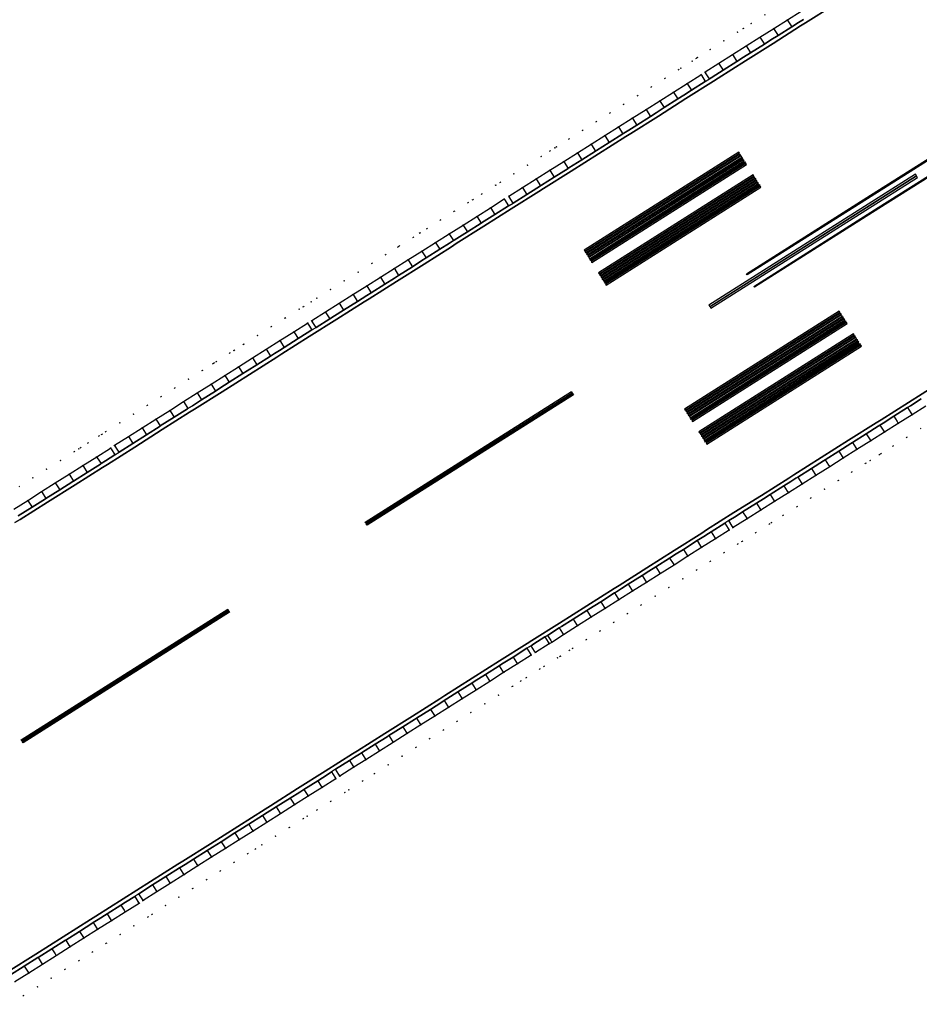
# Model space of a CAD drawing. Header units: metres. Extents: x 174791 to 179073, y 406431 to 409043.
# Tile 270 of 314: x 177874 to 177985, y 408051 to 408172. Entities that reach past the tile are written whole.
import ezdxf

# ---------------------------------------------------------------- set-up
doc = ezdxf.new("R2010")
doc.units = ezdxf.units.M
doc.linetypes.add('DOT', pattern=[6.35, 0, -6.35])
for name, color, linetype in [('terreindeelbegroeid', 254, 'DOT'), ('terreindeelonbegroeid', 254, 'DOT'), ('wegdeel_molgoot', 254, 'Continuous'), ('wegdeel_rijbaan', 254, 'Continuous'), ('wegdeel_start_landingsbaan', 254, 'Continuous'), ('weginrichtingselement_markering_vliegtuigverharding', 254, 'Continuous'), ('weginrichtingselement_voeg_vliegtuigverharding', 254, 'Continuous')]:
    doc.layers.add(name, color=color, linetype=linetype)

msp = doc.modelspace()

# ---------------------------------------------------------------- linework, layer by layer
at = {"layer": 'terreindeelbegroeid'}
for points in [[(177970.273, 408172.7, 0), (177968.586, 408171.633, 0), (177966.9, 408170.565, 0), (177965.213, 408169.498, 0), (177963.527, 408168.43, 0), (177961.84, 408167.363, 0), (177960.154, 408166.295, 0), (177958.467, 408165.228, 0), (177957.963, 408164.887, 0), (177956.276, 408163.821, 0), (177954.589, 408162.754, 0), (177952.902, 408161.688, 0), (177951.216, 408160.622, 0), (177949.529, 408159.556, 0), (177947.842, 408158.489, 0), (177946.155, 408157.423, 0), (177944.468, 408156.357, 0), (177942.781, 408155.29, 0), (177941.094, 408154.224, 0), (177939.408, 408153.158, 0), (177937.721, 408152.092, 0), (177936.034, 408151.025, 0), (177934.347, 408149.959, 0), (177933.795, 408149.622, 0), (177932.105, 408148.554, 0), (177930.416, 408147.486, 0), (177928.726, 408146.418, 0), (177927.037, 408145.351, 0), (177925.347, 408144.283, 0), (177923.658, 408143.215, 0), (177921.968, 408142.147, 0), (177920.278, 408141.079, 0), (177918.589, 408140.011, 0), (177916.899, 408138.944, 0), (177915.21, 408137.876, 0), (177913.52, 408136.808, 0), (177911.831, 408135.74, 0), (177910.141, 408134.672, 0), (177909.62, 408134.376, 0), (177907.928, 408133.303, 0), (177906.235, 408132.23, 0), (177904.543, 408131.156, 0), (177902.851, 408130.083, 0), (177901.158, 408129.01, 0), (177899.466, 408127.937, 0), (177897.774, 408126.863, 0), (177896.081, 408125.79, 0), (177894.389, 408124.717, 0), (177892.697, 408123.644, 0), (177891.004, 408122.571, 0), (177889.312, 408121.497, 0), (177887.619, 408120.424, 0), (177885.927, 408119.351, 0), (177885.414, 408119.016, 0), (177883.721, 408117.945, 0), (177882.027, 408116.874, 0), (177880.334, 408115.802, 0), (177878.64, 408114.731, 0), (177876.947, 408113.66, 0), (177875.253, 408112.589, 0), (177873.56, 408111.517, 0)], [(177874.184, 408114.279, 0), (177875.877, 408115.35, 0), (177877.571, 408116.421, 0), (177879.264, 408117.492, 0), (177880.958, 408118.564, 0), (177881.518, 408118.918, 0), (177881.731, 408119.053, 0), (177882.651, 408119.635, 0), (177884, 408120.488, 0), (177884.333, 408120.698, 0), (177884.845, 408121.033, 0), (177886.548, 408122.113, 0), (177888.241, 408123.186, 0), (177889.933, 408124.26, 0), (177891.625, 408125.333, 0), (177893.318, 408126.406, 0), (177895.01, 408127.479, 0), (177896.702, 408128.552, 0), (177898.001, 408129.376, 0), (177898.156, 408129.474, 0), (177898.395, 408129.626, 0), (177900.087, 408130.699, 0), (177900.59, 408131.018, 0), (177901.78, 408131.772, 0), (177903.472, 408132.845, 0), (177905.164, 408133.919, 0), (177906.856, 408134.992, 0), (177908.59, 408136.091, 0), (177909.112, 408136.388, 0), (177910.057, 408136.985, 0), (177910.762, 408137.431, 0), (177912.452, 408138.498, 0), (177914.141, 408139.566, 0), (177915.831, 408140.634, 0), (177917.52, 408141.702, 0), (177919.21, 408142.77, 0), (177920.711, 408143.719, 0), (177920.9, 408143.838, 0), (177922.589, 408144.905, 0), (177923.443, 408145.445, 0), (177924.279, 408145.973, 0), (177925.968, 408147.041, 0), (177927.658, 408148.109, 0), (177929.347, 408149.177, 0), (177929.914, 408149.535, 0), (177931.037, 408150.245, 0), (177932.74, 408151.321, 0), (177933.291, 408151.658, 0), (177934.965, 408152.716, 0), (177936.652, 408153.782, 0), (177938.339, 408154.848, 0), (177939.397, 408155.517, 0), (177940.026, 408155.915, 0), (177940.198, 408156.023, 0), (177941.713, 408156.981, 0), (177943.399, 408158.047, 0), (177945.086, 408159.114, 0), (177946.773, 408160.18, 0), (177948.46, 408161.246, 0), (177950.147, 408162.313, 0), (177951.834, 408163.379, 0), (177953.521, 408164.445, 0), (177955.207, 408165.511, 0), (177955.494, 408165.692, 0), (177956.868, 408166.561, 0), (177957.372, 408166.902, 0), (177957.541, 408167.009, 0), (177959.084, 408167.985, 0), (177960.771, 408169.053, 0), (177962.457, 408170.12, 0), (177963.165, 408170.568, 0), (177964.144, 408171.188, 0), (177965.83, 408172.255, 0)], [(177965.83, 408172.255, 0), (177964.144, 408171.188, 0), (177963.165, 408170.568, 0), (177962.457, 408170.12, 0), (177960.771, 408169.053, 0), (177959.084, 408167.985, 0), (177957.541, 408167.009, 0), (177957.372, 408166.902, 0), (177956.868, 408166.561, 0), (177955.494, 408165.692, 0), (177955.207, 408165.511, 0), (177953.521, 408164.445, 0), (177951.834, 408163.379, 0), (177950.147, 408162.313, 0), (177948.46, 408161.246, 0), (177946.773, 408160.18, 0), (177945.086, 408159.114, 0), (177943.399, 408158.047, 0), (177941.713, 408156.981, 0), (177940.198, 408156.023, 0), (177940.026, 408155.915, 0), (177939.397, 408155.517, 0), (177938.339, 408154.848, 0), (177936.652, 408153.782, 0), (177934.965, 408152.716, 0), (177933.291, 408151.658, 0), (177932.74, 408151.321, 0), (177931.037, 408150.245, 0), (177929.914, 408149.535, 0), (177929.347, 408149.177, 0), (177927.658, 408148.109, 0), (177925.968, 408147.041, 0), (177924.279, 408145.973, 0), (177923.443, 408145.445, 0), (177922.589, 408144.905, 0), (177920.9, 408143.838, 0), (177920.711, 408143.719, 0), (177919.21, 408142.77, 0), (177917.52, 408141.702, 0), (177915.831, 408140.634, 0), (177914.141, 408139.566, 0), (177912.452, 408138.498, 0), (177910.762, 408137.431, 0), (177910.057, 408136.985, 0), (177909.112, 408136.388, 0), (177908.59, 408136.091, 0), (177906.856, 408134.992, 0), (177905.164, 408133.919, 0), (177903.472, 408132.845, 0), (177901.78, 408131.772, 0), (177900.59, 408131.018, 0), (177900.087, 408130.699, 0), (177898.395, 408129.626, 0), (177898.156, 408129.474, 0), (177898.001, 408129.376, 0), (177896.702, 408128.552, 0), (177895.01, 408127.479, 0), (177893.318, 408126.406, 0), (177891.625, 408125.333, 0), (177889.933, 408124.26, 0), (177888.241, 408123.186, 0), (177886.548, 408122.113, 0), (177884.845, 408121.033, 0), (177884.333, 408120.698, 0), (177884, 408120.488, 0), (177882.651, 408119.635, 0), (177881.731, 408119.053, 0), (177881.518, 408118.918, 0), (177880.958, 408118.564, 0), (177879.264, 408117.492, 0), (177877.571, 408116.421, 0), (177875.877, 408115.35, 0), (177874.184, 408114.279, 0)], [(177873.67, 408053.422, 0), (177875.365, 408054.493, 0), (177877.059, 408055.565, 0), (177878.754, 408056.636, 0), (177880.448, 408057.708, 0), (177882.143, 408058.78, 0), (177883.837, 408059.851, 0), (177885.532, 408060.923, 0), (177887.227, 408061.994, 0), (177888.921, 408063.066, 0), (177889.45, 408063.406, 0), (177891.115, 408064.492, 0), (177892.75, 408065.515, 0), (177894.446, 408066.586, 0), (177896.143, 408067.657, 0), (177897.839, 408068.728, 0), (177899.535, 408069.798, 0), (177901.232, 408070.869, 0), (177902.928, 408071.94, 0), (177904.624, 408073.011, 0), (177906.321, 408074.082, 0), (177908.017, 408075.153, 0), (177909.713, 408076.223, 0), (177911.41, 408077.294, 0), (177913.106, 408078.365, 0), (177913.613, 408078.7, 0), (177915.319, 408079.786, 0), (177916.774, 408080.704, 0), (177918.469, 408081.775, 0), (177920.163, 408082.847, 0), (177921.858, 408083.918, 0), (177923.552, 408084.989, 0), (177925.247, 408086.061, 0), (177926.941, 408087.132, 0), (177928.636, 408088.203, 0), (177930.33, 408089.275, 0), (177932.025, 408090.346, 0), (177933.719, 408091.417, 0), (177935.414, 408092.489, 0), (177937.108, 408093.56, 0), (177937.614, 408093.884, 0), (177939.325, 408094.956, 0), (177939.651, 408095.136, 0), (177941.086, 408096.079, 0), (177942.781, 408097.149, 0), (177944.477, 408098.22, 0), (177946.172, 408099.29, 0), (177947.868, 408100.36, 0), (177949.563, 408101.431, 0), (177951.259, 408102.501, 0), (177952.955, 408103.572, 0), (177954.65, 408104.642, 0), (177956.346, 408105.712, 0), (177958.041, 408106.783, 0), (177959.737, 408107.853, 0), (177961.432, 408108.923, 0), (177961.934, 408109.242, 0), (177963.625, 408110.31, 0), (177965.317, 408111.377, 0), (177967.008, 408112.445, 0), (177968.699, 408113.512, 0), (177970.39, 408114.58, 0), (177972.082, 408115.647, 0), (177973.773, 408116.715, 0), (177975.436, 408117.765, 0), (177977.128, 408118.832, 0), (177978.819, 408119.9, 0), (177980.51, 408120.967, 0), (177982.202, 408122.035, 0), (177983.893, 408123.102, 0), (177985.584, 408124.17, 0)], [(177984.96, 408121.411, 0), (177983.269, 408120.344, 0), (177981.578, 408119.276, 0), (177980.055, 408118.315, 0), (177979.887, 408118.209, 0), (177978.753, 408117.493, 0), (177978.195, 408117.141, 0), (177976.504, 408116.073, 0), (177974.84, 408115.023, 0), (177973.149, 408113.956, 0), (177971.458, 408112.889, 0), (177969.767, 408111.821, 0), (177968.075, 408110.753, 0), (177966.638, 408109.846, 0), (177966.384, 408109.686, 0), (177964.693, 408108.618, 0), (177963.004, 408107.552, 0), (177962.502, 408107.233, 0), (177960.804, 408106.161, 0), (177959.109, 408105.091, 0), (177957.413, 408104.021, 0), (177955.718, 408102.951, 0), (177954.022, 408101.88, 0), (177952.327, 408100.81, 0), (177950.631, 408099.739, 0), (177948.935, 408098.669, 0), (177947.24, 408097.599, 0), (177945.561, 408096.539, 0), (177945.545, 408096.528, 0), (177943.849, 408095.458, 0), (177942.169, 408094.398, 0), (177941.806, 408094.159, 0), (177940.685, 408093.422, 0), (177940.34, 408093.232, 0), (177938.684, 408092.194, 0), (177938.182, 408091.873, 0), (177936.482, 408090.798, 0), (177935.842, 408090.394, 0), (177934.788, 408089.727, 0), (177933.093, 408088.655, 0), (177931.399, 408087.584, 0), (177929.704, 408086.513, 0), (177928.01, 408085.442, 0), (177926.315, 408084.37, 0), (177924.621, 408083.299, 0), (177922.926, 408082.227, 0), (177921.232, 408081.156, 0), (177919.537, 408080.085, 0), (177917.842, 408079.013, 0), (177916.39, 408078.097, 0), (177914.701, 408077.022, 0), (177914.191, 408076.685, 0), (177912.477, 408075.603, 0), (177910.781, 408074.532, 0), (177909.594, 408073.783, 0), (177909.085, 408073.461, 0), (177907.388, 408072.391, 0), (177905.692, 408071.32, 0), (177903.996, 408070.249, 0), (177903.215, 408069.756, 0), (177902.299, 408069.178, 0), (177900.603, 408068.107, 0), (177898.907, 408067.036, 0), (177897.21, 408065.966, 0), (177895.514, 408064.895, 0), (177893.814, 408063.822, 0), (177892.192, 408062.806, 0), (177890.537, 408061.727, 0), (177889.996, 408061.38, 0), (177888.295, 408060.304, 0), (177886.601, 408059.232, 0), (177884.906, 408058.161, 0), (177883.212, 408057.089, 0), (177881.517, 408056.018, 0), (177879.823, 408054.946, 0), (177878.128, 408053.874, 0), (177876.434, 408052.803, 0), (177874.739, 408051.731, 0), (177873.045, 408050.66, 0)], [(177873.045, 408050.66, 0), (177874.739, 408051.731, 0), (177876.434, 408052.803, 0), (177878.128, 408053.874, 0), (177879.823, 408054.946, 0), (177881.517, 408056.018, 0), (177883.212, 408057.089, 0), (177884.906, 408058.161, 0), (177886.601, 408059.232, 0), (177888.295, 408060.304, 0), (177889.996, 408061.38, 0), (177890.537, 408061.727, 0), (177892.192, 408062.806, 0), (177893.814, 408063.822, 0), (177895.514, 408064.895, 0), (177897.21, 408065.966, 0), (177898.907, 408067.036, 0), (177900.603, 408068.107, 0), (177902.299, 408069.178, 0), (177903.215, 408069.756, 0), (177903.996, 408070.249, 0), (177905.692, 408071.32, 0), (177907.388, 408072.391, 0), (177909.085, 408073.461, 0), (177909.594, 408073.783, 0), (177910.781, 408074.532, 0), (177912.477, 408075.603, 0), (177914.191, 408076.685, 0), (177914.701, 408077.022, 0), (177916.39, 408078.097, 0), (177917.842, 408079.013, 0), (177919.537, 408080.085, 0), (177921.232, 408081.156, 0), (177922.926, 408082.227, 0), (177924.621, 408083.299, 0), (177926.315, 408084.37, 0), (177928.01, 408085.442, 0), (177929.704, 408086.513, 0), (177931.399, 408087.584, 0), (177933.093, 408088.655, 0), (177934.788, 408089.727, 0), (177935.842, 408090.394, 0), (177936.482, 408090.798, 0), (177938.182, 408091.873, 0), (177938.684, 408092.194, 0), (177940.34, 408093.232, 0), (177940.685, 408093.422, 0), (177941.806, 408094.159, 0), (177942.169, 408094.398, 0), (177943.849, 408095.458, 0), (177945.545, 408096.528, 0), (177945.561, 408096.539, 0), (177947.24, 408097.599, 0), (177948.935, 408098.669, 0), (177950.631, 408099.739, 0), (177952.327, 408100.81, 0), (177954.022, 408101.88, 0), (177955.718, 408102.951, 0), (177957.413, 408104.021, 0), (177959.109, 408105.091, 0), (177960.804, 408106.161, 0), (177962.502, 408107.233, 0), (177963.004, 408107.552, 0), (177964.693, 408108.618, 0), (177966.384, 408109.686, 0), (177966.638, 408109.846, 0), (177968.075, 408110.753, 0), (177969.767, 408111.821, 0), (177971.458, 408112.889, 0), (177973.149, 408113.956, 0), (177974.84, 408115.023, 0), (177976.504, 408116.073, 0), (177978.195, 408117.141, 0), (177978.753, 408117.493, 0), (177979.887, 408118.209, 0), (177980.055, 408118.315, 0), (177981.578, 408119.276, 0), (177983.269, 408120.344, 0), (177984.96, 408121.411, 0)]]:
    msp.add_polyline3d(points, dxfattribs=at)
at = {"layer": 'terreindeelonbegroeid'}
for points in [[(177959.002, 408164.383, 0), (177958.497, 408164.042, 0), (177958.008, 408164.816, 0), (177957.963, 408164.887, 0), (177958.467, 408165.228, 0), (177958.522, 408165.141, 0)], [(177934.881, 408149.114, 0), (177934.407, 408148.824, 0), (177934.329, 408148.777, 0), (177933.84, 408149.552, 0), (177933.795, 408149.622, 0), (177934.347, 408149.959, 0), (177934.386, 408149.897, 0)], [(177910.675, 408133.827, 0), (177910.156, 408133.532, 0), (177909.699, 408134.252, 0), (177909.62, 408134.376, 0), (177910.141, 408134.672, 0), (177910.204, 408134.572, 0)], [(177886.463, 408118.507, 0), (177885.949, 408118.171, 0), (177885.486, 408118.903, 0), (177885.414, 408119.016, 0), (177885.927, 408119.351, 0), (177886.003, 408119.231, 0)], [(177961.934, 408109.242, 0), (177961.432, 408108.923, 0), (177961.309, 408109.117, 0), (177960.889, 408109.782, 0), (177961.392, 408110.1, 0), (177961.812, 408109.435, 0)], [(177937.614, 408093.884, 0), (177937.108, 408093.56, 0), (177936.988, 408093.75, 0), (177936.574, 408094.405, 0), (177936.85, 408094.582, 0), (177937.083, 408094.731, 0), (177937.497, 408094.072, 0)], [(177913.613, 408078.7, 0), (177913.106, 408078.365, 0), (177912.972, 408078.577, 0), (177912.572, 408079.211, 0), (177913.076, 408079.544, 0), (177913.485, 408078.901, 0)], [(177889.45, 408063.406, 0), (177888.921, 408063.066, 0), (177888.781, 408063.287, 0), (177888.387, 408063.911, 0), (177888.904, 408064.244, 0), (177889.31, 408063.621, 0)]]:
    msp.add_polyline3d(points, close=True, dxfattribs=at)
at = {"layer": 'wegdeel_molgoot'}
for points in [[(177974.184, 408173.398, 0), (177970.812, 408171.263, 0), (177970.193, 408170.884, 0), (177966.817, 408168.746, 0), (177963.446, 408166.611, 0), (177960.07, 408164.473, 0), (177959.485, 408164.087, 0), (177956.106, 408161.953, 0), (177952.725, 408159.816, 0), (177949.346, 408157.682, 0), (177948.749, 408157.308, 0), (177945.379, 408155.171, 0), (177942.001, 408153.029, 0), (177938.631, 408150.892, 0), (177938.029, 408150.545, 0), (177934.657, 408148.414, 0), (177931.276, 408146.276, 0), (177927.904, 408144.145, 0), (177927.32, 408143.759, 0), (177923.942, 408141.622, 0), (177920.561, 408139.483, 0), (177917.183, 408137.346, 0), (177916.583, 408136.977, 0), (177913.214, 408134.843, 0), (177909.843, 408132.709, 0), (177906.473, 408130.575, 0), (177905.866, 408130.183, 0), (177902.496, 408128.049, 0), (177899.125, 408125.915, 0), (177895.755, 408123.781, 0), (177895.142, 408123.41, 0), (177891.783, 408121.277, 0), (177888.424, 408119.143, 0), (177885.065, 408117.009, 0), (177884.443, 408116.644, 0), (177881.071, 408114.505, 0), (177877.693, 408112.362, 0), (177874.321, 408110.223, 0), (177873.676, 408109.878, 0)], [(177874.094, 408110.672, 0), (177875.788, 408111.743, 0), (177877.428, 408112.781, 0), (177877.481, 408112.815, 0), (177879.175, 408113.886, 0), (177880.809, 408114.92, 0), (177880.868, 408114.957, 0), (177882.562, 408116.028, 0), (177884.183, 408117.054, 0), (177884.255, 408117.1, 0), (177884.793, 408117.44, 0), (177885.949, 408118.171, 0), (177886.463, 408118.507, 0), (177888.149, 408119.576, 0), (177888.155, 408119.58, 0), (177889.847, 408120.653, 0), (177891.51, 408121.707, 0), (177891.54, 408121.726, 0), (177893.232, 408122.799, 0), (177894.87, 408123.838, 0), (177894.924, 408123.873, 0), (177895.475, 408124.222, 0), (177896.617, 408124.946, 0), (177898.309, 408126.019, 0), (177898.844, 408126.358, 0), (177900.001, 408127.092, 0), (177901.694, 408128.165, 0), (177902.213, 408128.495, 0), (177903.386, 408129.239, 0), (177905.079, 408130.312, 0), (177905.582, 408130.631, 0), (177906.192, 408131.018, 0), (177906.771, 408131.385, 0), (177908.463, 408132.458, 0), (177909.56, 408133.154, 0), (177910.156, 408133.532, 0), (177910.675, 408133.827, 0), (177912.365, 408134.895, 0), (177912.948, 408135.263, 0), (177914.054, 408135.962, 0), (177915.744, 408137.03, 0), (177916.32, 408137.394, 0), (177916.915, 408137.77, 0), (177917.434, 408138.098, 0), (177919.123, 408139.166, 0), (177920.294, 408139.906, 0), (177920.813, 408140.234, 0), (177922.502, 408141.302, 0), (177923.675, 408142.043, 0), (177924.192, 408142.37, 0), (177925.881, 408143.437, 0), (177927.055, 408144.179, 0), (177927.571, 408144.505, 0), (177927.646, 408144.553, 0), (177929.261, 408145.573, 0), (177930.95, 408146.641, 0), (177931.018, 408146.684, 0), (177932.64, 408147.709, 0), (177934.329, 408148.777, 0), (177934.407, 408148.824, 0), (177934.881, 408149.114, 0), (177936.568, 408150.18, 0), (177937.777, 408150.944, 0), (177938.255, 408151.246, 0), (177938.364, 408151.315, 0), (177939.942, 408152.313, 0), (177941.629, 408153.379, 0), (177941.737, 408153.447, 0), (177943.316, 408154.445, 0), (177945.003, 408155.511, 0), (177945.118, 408155.584, 0), (177946.689, 408156.578, 0), (177948.376, 408157.644, 0), (177948.491, 408157.717, 0), (177949.086, 408158.093, 0), (177950.063, 408158.71, 0), (177951.75, 408159.777, 0), (177952.464, 408160.228, 0), (177953.437, 408160.843, 0), (177955.124, 408161.909, 0), (177955.845, 408162.365, 0), (177956.811, 408162.975, 0), (177958.497, 408164.042, 0), (177959.002, 408164.383, 0), (177959.213, 408164.517, 0), (177959.805, 408164.892, 0), (177960.688, 408165.451, 0), (177962.375, 408166.518, 0), (177963.182, 408167.029, 0), (177964.062, 408167.585, 0), (177965.748, 408168.653, 0), (177966.553, 408169.162, 0), (177967.435, 408169.72, 0), (177969.121, 408170.788, 0), (177969.93, 408171.299, 0), (177970.543, 408171.688, 0)], [(177872.859, 408054.687, 0), (177876.23, 408056.821, 0), (177879.602, 408058.955, 0), (177882.973, 408061.089, 0), (177883.622, 408061.487, 0), (177886.984, 408063.615, 0), (177890.346, 408065.742, 0), (177893.708, 408067.87, 0), (177894.322, 408068.267, 0), (177897.686, 408070.393, 0), (177901.049, 408072.518, 0), (177904.413, 408074.643, 0), (177905.067, 408075.057, 0), (177908.406, 408077.163, 0), (177911.781, 408079.3, 0), (177915.155, 408081.437, 0), (177915.774, 408081.803, 0), (177919.138, 408083.939, 0), (177922.502, 408086.075, 0), (177925.866, 408088.211, 0), (177926.474, 408088.59, 0), (177929.849, 408090.724, 0), (177933.216, 408092.852, 0), (177936.591, 408094.986, 0), (177937.188, 408095.355, 0), (177940.563, 408097.494, 0), (177943.942, 408099.634, 0), (177947.317, 408101.773, 0), (177947.927, 408102.142, 0), (177951.301, 408104.276, 0), (177954.681, 408106.414, 0), (177958.055, 408108.548, 0), (177958.623, 408108.946, 0), (177962.001, 408111.075, 0), (177965.379, 408113.203, 0), (177968.757, 408115.332, 0), (177969.365, 408115.722, 0), (177972.733, 408117.855, 0), (177976.1, 408119.987, 0), (177979.468, 408122.12, 0), (177980.086, 408122.48, 0), (177983.45, 408124.62, 0), (177986.814, 408126.76, 0)], [(177985.026, 408125.052, 0), (177983.706, 408124.217, 0), (177983.336, 408123.983, 0), (177981.646, 408122.913, 0), (177980.336, 408122.085, 0), (177979.956, 408121.844, 0), (177979.732, 408121.703, 0), (177978.266, 408120.775, 0), (177976.575, 408119.705, 0), (177976.363, 408119.571, 0), (177974.885, 408118.636, 0), (177973.223, 408117.584, 0), (177972.995, 408117.44, 0), (177971.533, 408116.515, 0), (177969.842, 408115.446, 0), (177969.626, 408115.309, 0), (177969.016, 408114.923, 0), (177968.152, 408114.377, 0), (177966.462, 408113.307, 0), (177965.641, 408112.788, 0), (177964.772, 408112.238, 0), (177963.082, 408111.169, 0), (177962.268, 408110.654, 0), (177961.392, 408110.1, 0), (177960.889, 408109.782, 0), (177959.195, 408108.71, 0), (177958.893, 408108.519, 0), (177958.308, 408108.149, 0), (177957.5, 408107.638, 0), (177955.806, 408106.566, 0), (177954.934, 408106.014, 0), (177954.111, 408105.494, 0), (177952.417, 408104.422, 0), (177951.554, 408103.876, 0), (177950.723, 408103.35, 0), (177949.027, 408102.277, 0), (177948.18, 408101.742, 0), (177947.578, 408101.36, 0), (177947.333, 408101.205, 0), (177945.639, 408100.133, 0), (177944.201, 408099.224, 0), (177943.944, 408099.062, 0), (177942.25, 408097.99, 0), (177940.821, 408097.086, 0), (177940.555, 408096.918, 0), (177939.105, 408096, 0), (177938.794, 408095.803, 0), (177937.439, 408094.954, 0), (177937.083, 408094.731, 0), (177936.85, 408094.582, 0), (177936.574, 408094.405, 0), (177934.879, 408093.334, 0), (177933.474, 408092.445, 0), (177933.185, 408092.263, 0), (177931.49, 408091.191, 0), (177930.106, 408090.316, 0), (177929.796, 408090.12, 0), (177928.101, 408089.049, 0), (177926.732, 408088.183, 0), (177926.407, 408087.977, 0), (177926.126, 408087.8, 0), (177924.712, 408086.906, 0), (177923.018, 408085.835, 0), (177922.758, 408085.67, 0), (177921.323, 408084.763, 0), (177919.629, 408083.692, 0), (177919.39, 408083.541, 0), (177917.934, 408082.621, 0), (177916.24, 408081.549, 0), (177916.021, 408081.411, 0), (177915.413, 408081.028, 0), (177914.782, 408080.63, 0), (177913.076, 408079.544, 0), (177912.572, 408079.211, 0), (177912.046, 408078.879, 0), (177910.876, 408078.14, 0), (177909.18, 408077.069, 0), (177908.669, 408076.747, 0), (177907.483, 408075.998, 0), (177905.787, 408074.927, 0), (177905.331, 408074.639, 0), (177904.676, 408074.226, 0), (177904.091, 408073.856, 0), (177902.394, 408072.786, 0), (177901.311, 408072.102, 0), (177900.698, 408071.715, 0), (177899.002, 408070.644, 0), (177897.947, 408069.979, 0), (177897.305, 408069.573, 0), (177895.609, 408068.502, 0), (177894.583, 408067.854, 0), (177893.964, 408067.464, 0), (177893.913, 408067.431, 0), (177892.216, 408066.361, 0), (177890.594, 408065.345, 0), (177890.569, 408065.33, 0), (177888.904, 408064.244, 0), (177888.387, 408063.911, 0), (177887.251, 408063.193, 0), (177886.692, 408062.84, 0), (177884.998, 408061.768, 0), (177883.888, 408061.066, 0), (177883.303, 408060.696, 0), (177883.245, 408060.66, 0), (177881.608, 408059.625, 0), (177879.914, 408058.553, 0), (177879.872, 408058.527, 0), (177878.219, 408057.482, 0), (177876.525, 408056.41, 0), (177876.5, 408056.394, 0), (177874.83, 408055.338, 0), (177873.136, 408054.267, 0)]]:
    msp.add_polyline3d(points, dxfattribs=at)
at = {"layer": 'wegdeel_rijbaan'}
for points in [[(177970.543, 408171.688, 0), (177969.93, 408171.299, 0), (177969.121, 408170.788, 0), (177967.435, 408169.72, 0), (177966.553, 408169.162, 0), (177965.748, 408168.653, 0), (177964.062, 408167.585, 0), (177963.182, 408167.029, 0), (177962.375, 408166.518, 0), (177960.688, 408165.451, 0), (177959.805, 408164.892, 0), (177959.213, 408164.517, 0), (177959.002, 408164.383, 0), (177958.522, 408165.141, 0), (177958.467, 408165.228, 0), (177960.154, 408166.295, 0), (177961.84, 408167.363, 0), (177963.527, 408168.43, 0), (177965.213, 408169.498, 0), (177966.9, 408170.565, 0), (177968.586, 408171.633, 0), (177970.273, 408172.7, 0)], [(177985.584, 408124.17, 0), (177983.893, 408123.102, 0), (177982.202, 408122.035, 0), (177980.51, 408120.967, 0), (177978.819, 408119.9, 0), (177977.128, 408118.832, 0), (177975.436, 408117.765, 0), (177973.773, 408116.715, 0), (177972.082, 408115.647, 0), (177970.39, 408114.58, 0), (177968.699, 408113.512, 0), (177967.008, 408112.445, 0), (177965.317, 408111.377, 0), (177963.625, 408110.31, 0), (177961.934, 408109.242, 0), (177961.812, 408109.435, 0), (177961.392, 408110.1, 0), (177962.268, 408110.654, 0), (177963.082, 408111.169, 0), (177964.772, 408112.238, 0), (177965.641, 408112.788, 0), (177966.462, 408113.307, 0), (177968.152, 408114.377, 0), (177969.016, 408114.923, 0), (177969.626, 408115.309, 0), (177969.842, 408115.446, 0), (177971.533, 408116.515, 0), (177972.995, 408117.44, 0), (177973.223, 408117.584, 0), (177974.885, 408118.636, 0), (177976.363, 408119.571, 0), (177976.575, 408119.705, 0), (177978.266, 408120.775, 0), (177979.732, 408121.703, 0), (177979.956, 408121.844, 0), (177980.336, 408122.085, 0), (177981.646, 408122.913, 0), (177983.336, 408123.983, 0), (177983.706, 408124.217, 0), (177985.026, 408125.052, 0)], [(177873.56, 408111.517, 0), (177875.253, 408112.589, 0), (177876.947, 408113.66, 0), (177878.64, 408114.731, 0), (177880.334, 408115.802, 0), (177882.027, 408116.874, 0), (177883.721, 408117.945, 0), (177885.414, 408119.016, 0), (177885.486, 408118.903, 0), (177885.949, 408118.171, 0), (177884.793, 408117.44, 0), (177884.255, 408117.1, 0), (177884.183, 408117.054, 0), (177882.562, 408116.028, 0), (177880.868, 408114.957, 0), (177880.809, 408114.92, 0), (177879.175, 408113.886, 0), (177877.481, 408112.815, 0), (177877.428, 408112.781, 0), (177875.788, 408111.743, 0), (177874.094, 408110.672, 0)], [(177873.136, 408054.267, 0), (177874.83, 408055.338, 0), (177876.5, 408056.394, 0), (177876.525, 408056.41, 0), (177878.219, 408057.482, 0), (177879.872, 408058.527, 0), (177879.914, 408058.553, 0), (177881.608, 408059.625, 0), (177883.245, 408060.66, 0), (177883.303, 408060.696, 0), (177883.888, 408061.066, 0), (177884.998, 408061.768, 0), (177886.692, 408062.84, 0), (177887.251, 408063.193, 0), (177888.387, 408063.911, 0), (177888.781, 408063.287, 0), (177888.921, 408063.066, 0), (177887.227, 408061.994, 0), (177885.532, 408060.923, 0), (177883.837, 408059.851, 0), (177882.143, 408058.78, 0), (177880.448, 408057.708, 0), (177878.754, 408056.636, 0), (177877.059, 408055.565, 0), (177875.365, 408054.493, 0), (177873.67, 408053.422, 0)]]:
    msp.add_polyline3d(points, dxfattribs=at)
for points in [[(177958.497, 408164.042, 0), (177956.811, 408162.975, 0), (177955.845, 408162.365, 0), (177955.124, 408161.909, 0), (177953.437, 408160.843, 0), (177952.464, 408160.228, 0), (177951.75, 408159.777, 0), (177950.063, 408158.71, 0), (177949.086, 408158.093, 0), (177948.491, 408157.717, 0), (177948.376, 408157.644, 0), (177946.689, 408156.578, 0), (177945.118, 408155.584, 0), (177945.003, 408155.511, 0), (177943.316, 408154.445, 0), (177941.737, 408153.447, 0), (177941.629, 408153.379, 0), (177939.942, 408152.313, 0), (177938.364, 408151.315, 0), (177938.255, 408151.246, 0), (177937.777, 408150.944, 0), (177936.568, 408150.18, 0), (177934.881, 408149.114, 0), (177934.386, 408149.897, 0), (177934.347, 408149.959, 0), (177936.034, 408151.025, 0), (177937.721, 408152.092, 0), (177939.408, 408153.158, 0), (177941.094, 408154.224, 0), (177942.781, 408155.29, 0), (177944.468, 408156.357, 0), (177946.155, 408157.423, 0), (177947.842, 408158.489, 0), (177949.529, 408159.556, 0), (177951.216, 408160.622, 0), (177952.902, 408161.688, 0), (177954.589, 408162.754, 0), (177956.276, 408163.821, 0), (177957.963, 408164.887, 0), (177958.008, 408164.816, 0)], [(177934.329, 408148.777, 0), (177932.64, 408147.709, 0), (177931.018, 408146.684, 0), (177930.95, 408146.641, 0), (177929.261, 408145.573, 0), (177927.646, 408144.553, 0), (177927.571, 408144.505, 0), (177927.055, 408144.179, 0), (177925.881, 408143.437, 0), (177924.192, 408142.37, 0), (177923.675, 408142.043, 0), (177922.502, 408141.302, 0), (177920.813, 408140.234, 0), (177920.294, 408139.906, 0), (177919.123, 408139.166, 0), (177917.434, 408138.098, 0), (177916.915, 408137.77, 0), (177916.32, 408137.394, 0), (177915.744, 408137.03, 0), (177914.054, 408135.962, 0), (177912.948, 408135.263, 0), (177912.365, 408134.895, 0), (177910.675, 408133.827, 0), (177910.204, 408134.572, 0), (177910.141, 408134.672, 0), (177911.831, 408135.74, 0), (177913.52, 408136.808, 0), (177915.21, 408137.876, 0), (177916.899, 408138.944, 0), (177918.589, 408140.011, 0), (177920.278, 408141.079, 0), (177921.968, 408142.147, 0), (177923.658, 408143.215, 0), (177925.347, 408144.283, 0), (177927.037, 408145.351, 0), (177928.726, 408146.418, 0), (177930.416, 408147.486, 0), (177932.105, 408148.554, 0), (177933.795, 408149.622, 0), (177933.84, 408149.552, 0)], [(177910.156, 408133.532, 0), (177909.56, 408133.154, 0), (177908.463, 408132.458, 0), (177906.771, 408131.385, 0), (177906.192, 408131.018, 0), (177905.582, 408130.631, 0), (177905.079, 408130.312, 0), (177903.386, 408129.239, 0), (177902.213, 408128.495, 0), (177901.694, 408128.165, 0), (177900.001, 408127.092, 0), (177898.844, 408126.358, 0), (177898.309, 408126.019, 0), (177896.617, 408124.946, 0), (177895.475, 408124.222, 0), (177894.924, 408123.873, 0), (177894.87, 408123.838, 0), (177893.232, 408122.799, 0), (177891.54, 408121.726, 0), (177891.51, 408121.707, 0), (177889.847, 408120.653, 0), (177888.155, 408119.58, 0), (177888.149, 408119.576, 0), (177886.463, 408118.507, 0), (177886.003, 408119.231, 0), (177885.927, 408119.351, 0), (177887.619, 408120.424, 0), (177889.312, 408121.497, 0), (177891.004, 408122.571, 0), (177892.697, 408123.644, 0), (177894.389, 408124.717, 0), (177896.081, 408125.79, 0), (177897.774, 408126.863, 0), (177899.466, 408127.937, 0), (177901.158, 408129.01, 0), (177902.851, 408130.083, 0), (177904.543, 408131.156, 0), (177906.235, 408132.23, 0), (177907.928, 408133.303, 0), (177909.62, 408134.376, 0), (177909.699, 408134.252, 0)], [(177961.432, 408108.923, 0), (177959.737, 408107.853, 0), (177958.041, 408106.783, 0), (177956.346, 408105.712, 0), (177954.65, 408104.642, 0), (177952.955, 408103.572, 0), (177951.259, 408102.501, 0), (177949.563, 408101.431, 0), (177947.868, 408100.36, 0), (177946.172, 408099.29, 0), (177944.477, 408098.22, 0), (177942.781, 408097.149, 0), (177941.086, 408096.079, 0), (177939.651, 408095.136, 0), (177939.325, 408094.956, 0), (177937.614, 408093.884, 0), (177937.497, 408094.072, 0), (177937.083, 408094.731, 0), (177937.439, 408094.954, 0), (177938.794, 408095.803, 0), (177939.105, 408096, 0), (177940.555, 408096.918, 0), (177940.821, 408097.086, 0), (177942.25, 408097.99, 0), (177943.944, 408099.062, 0), (177944.201, 408099.224, 0), (177945.639, 408100.133, 0), (177947.333, 408101.205, 0), (177947.578, 408101.36, 0), (177948.18, 408101.742, 0), (177949.027, 408102.277, 0), (177950.723, 408103.35, 0), (177951.554, 408103.876, 0), (177952.417, 408104.422, 0), (177954.111, 408105.494, 0), (177954.934, 408106.014, 0), (177955.806, 408106.566, 0), (177957.5, 408107.638, 0), (177958.308, 408108.149, 0), (177958.893, 408108.519, 0), (177959.195, 408108.71, 0), (177960.889, 408109.782, 0), (177961.309, 408109.117, 0)], [(177937.108, 408093.56, 0), (177935.414, 408092.489, 0), (177933.719, 408091.417, 0), (177932.025, 408090.346, 0), (177930.33, 408089.275, 0), (177928.636, 408088.203, 0), (177926.941, 408087.132, 0), (177925.247, 408086.061, 0), (177923.552, 408084.989, 0), (177921.858, 408083.918, 0), (177920.163, 408082.847, 0), (177918.469, 408081.775, 0), (177916.774, 408080.704, 0), (177915.319, 408079.786, 0), (177913.613, 408078.7, 0), (177913.485, 408078.901, 0), (177913.076, 408079.544, 0), (177914.782, 408080.63, 0), (177915.413, 408081.028, 0), (177916.021, 408081.411, 0), (177916.24, 408081.549, 0), (177917.934, 408082.621, 0), (177919.39, 408083.541, 0), (177919.629, 408083.692, 0), (177921.323, 408084.763, 0), (177922.758, 408085.67, 0), (177923.018, 408085.835, 0), (177924.712, 408086.906, 0), (177926.126, 408087.8, 0), (177926.407, 408087.977, 0), (177926.732, 408088.183, 0), (177928.101, 408089.049, 0), (177929.796, 408090.12, 0), (177930.106, 408090.316, 0), (177931.49, 408091.191, 0), (177933.185, 408092.263, 0), (177933.474, 408092.445, 0), (177934.879, 408093.334, 0), (177936.574, 408094.405, 0), (177936.988, 408093.75, 0)], [(177913.106, 408078.365, 0), (177911.41, 408077.294, 0), (177909.713, 408076.223, 0), (177908.017, 408075.153, 0), (177906.321, 408074.082, 0), (177904.624, 408073.011, 0), (177902.928, 408071.94, 0), (177901.232, 408070.869, 0), (177899.535, 408069.798, 0), (177897.839, 408068.728, 0), (177896.143, 408067.657, 0), (177894.446, 408066.586, 0), (177892.75, 408065.515, 0), (177891.115, 408064.492, 0), (177889.45, 408063.406, 0), (177889.31, 408063.621, 0), (177888.904, 408064.244, 0), (177890.569, 408065.33, 0), (177890.594, 408065.345, 0), (177892.216, 408066.361, 0), (177893.913, 408067.431, 0), (177893.964, 408067.464, 0), (177894.583, 408067.854, 0), (177895.609, 408068.502, 0), (177897.305, 408069.573, 0), (177897.947, 408069.979, 0), (177899.002, 408070.644, 0), (177900.698, 408071.715, 0), (177901.311, 408072.102, 0), (177902.394, 408072.786, 0), (177904.091, 408073.856, 0), (177904.676, 408074.226, 0), (177905.331, 408074.639, 0), (177905.787, 408074.927, 0), (177907.483, 408075.998, 0), (177908.669, 408076.747, 0), (177909.18, 408077.069, 0), (177910.876, 408078.14, 0), (177912.046, 408078.879, 0), (177912.572, 408079.211, 0), (177912.972, 408078.577, 0)]]:
    msp.add_polyline3d(points, close=True, dxfattribs=at)
at = {"layer": 'wegdeel_start_landingsbaan'}
for points in [[(177873.676, 408109.878, 0), (177874.321, 408110.223, 0), (177877.693, 408112.362, 0), (177881.071, 408114.505, 0), (177884.443, 408116.644, 0), (177885.065, 408117.009, 0), (177888.424, 408119.143, 0), (177891.783, 408121.277, 0), (177895.142, 408123.41, 0), (177895.755, 408123.781, 0), (177899.125, 408125.915, 0), (177902.496, 408128.049, 0), (177905.866, 408130.183, 0), (177906.473, 408130.575, 0), (177909.843, 408132.709, 0), (177913.214, 408134.843, 0), (177916.583, 408136.977, 0), (177917.183, 408137.346, 0), (177920.561, 408139.483, 0), (177923.942, 408141.622, 0), (177927.32, 408143.759, 0), (177927.904, 408144.145, 0), (177931.276, 408146.276, 0), (177934.657, 408148.414, 0), (177938.029, 408150.545, 0), (177938.631, 408150.892, 0), (177942.001, 408153.029, 0), (177945.379, 408155.171, 0), (177948.749, 408157.308, 0), (177949.346, 408157.682, 0), (177952.725, 408159.816, 0), (177956.106, 408161.953, 0), (177959.485, 408164.087, 0), (177960.07, 408164.473, 0), (177963.446, 408166.611, 0), (177966.817, 408168.746, 0), (177970.193, 408170.884, 0), (177970.812, 408171.263, 0), (177974.184, 408173.398, 0)], [(177986.814, 408126.76, 0), (177983.45, 408124.62, 0), (177980.086, 408122.48, 0), (177979.468, 408122.12, 0), (177976.1, 408119.987, 0), (177972.733, 408117.855, 0), (177969.365, 408115.722, 0), (177968.757, 408115.332, 0), (177965.379, 408113.203, 0), (177962.001, 408111.075, 0), (177958.623, 408108.946, 0), (177958.055, 408108.548, 0), (177954.681, 408106.414, 0), (177951.301, 408104.276, 0), (177947.927, 408102.142, 0), (177947.317, 408101.773, 0), (177943.942, 408099.634, 0), (177940.563, 408097.494, 0), (177937.188, 408095.355, 0), (177936.591, 408094.986, 0), (177933.216, 408092.852, 0), (177929.849, 408090.724, 0), (177926.474, 408088.59, 0), (177925.866, 408088.211, 0), (177922.502, 408086.075, 0), (177919.138, 408083.939, 0), (177915.774, 408081.803, 0), (177915.155, 408081.437, 0), (177911.781, 408079.3, 0), (177908.406, 408077.163, 0), (177905.067, 408075.057, 0), (177904.413, 408074.643, 0), (177901.049, 408072.518, 0), (177897.686, 408070.393, 0), (177894.322, 408068.267, 0), (177893.708, 408067.87, 0), (177890.346, 408065.742, 0), (177886.984, 408063.615, 0), (177883.622, 408061.487, 0), (177882.973, 408061.089, 0), (177879.602, 408058.955, 0), (177876.23, 408056.821, 0), (177872.859, 408054.687, 0)]]:
    msp.add_polyline3d(points, dxfattribs=at)
at = {"layer": 'weginrichtingselement_markering_vliegtuigverharding'}
for points in [[(178014.206, 408172.303, 0), (178013.166, 408171.6, 0), (178012.088, 408170.958, 0), (177996.621, 408161.143, 0), (177978.881, 408149.945, 0), (177963.623, 408140.3, 0), (177963.543, 408140.427, 0), (177978.801, 408150.072, 0), (177996.541, 408161.27, 0), (178012.008, 408171.085, 0), (178013.079, 408171.722, 0)], [(177964.538, 408138.765, 0), (177964.463, 408138.883, 0), (177979.742, 408148.555, 0), (177997.495, 408159.765, 0), (178015.558, 408171.196, 0), (178016.974, 408172.045, 0)], [(178017.043, 408171.923, 0), (178015.633, 408171.078, 0), (177997.57, 408159.647, 0), (177979.817, 408148.437, 0), (177964.538, 408138.765, 0)], [(177962.601, 408155.374, 0), (177943.6, 408143.348, 0), (177943.68, 408143.221, 0), (177962.681, 408155.247, 0), (177962.601, 408155.374, 0)], [(177943.747, 408143.114, 0), (177943.828, 408142.987, 0), (177962.829, 408155.013, 0), (177962.749, 408155.14, 0), (177943.747, 408143.114, 0)], [(177943.896, 408142.881, 0), (177943.976, 408142.754, 0), (177962.977, 408154.779, 0), (177962.897, 408154.906, 0), (177943.896, 408142.881, 0)], [(177944.043, 408142.647, 0), (177944.124, 408142.52, 0), (177963.125, 408154.545, 0), (177963.045, 408154.672, 0), (177944.043, 408142.647, 0)], [(177944.191, 408142.413, 0), (177944.272, 408142.286, 0), (177963.273, 408154.312, 0), (177963.193, 408154.438, 0), (177944.191, 408142.413, 0)], [(177944.339, 408142.179, 0), (177963.341, 408154.205, 0), (177963.421, 408154.078, 0), (177944.42, 408142.052, 0), (177944.339, 408142.179, 0)], [(177963.567, 408153.843, 0), (177963.489, 408153.971, 0), (177944.487, 408141.945, 0), (177944.567, 408141.819, 0), (177963.567, 408153.843, 0)], [(177964.359, 408152.59, 0), (177945.358, 408140.565, 0), (177945.438, 408140.438, 0), (177964.44, 408152.463, 0), (177964.359, 408152.59, 0)], [(177958.925, 408136.589, 0), (177959.032, 408136.42, 0), (177984.425, 408152.519, 0), (177984.318, 408152.688, 0), (177958.925, 408136.589, 0)], [(177945.506, 408140.331, 0), (177945.586, 408140.204, 0), (177964.587, 408152.229, 0), (177964.507, 408152.356, 0), (177945.506, 408140.331, 0)], [(177945.654, 408140.097, 0), (177945.734, 408139.97, 0), (177964.736, 408151.996, 0), (177964.655, 408152.122, 0), (177945.654, 408140.097, 0)], [(177945.802, 408139.863, 0), (177945.882, 408139.736, 0), (177964.883, 408151.762, 0), (177964.803, 408151.889, 0), (177945.802, 408139.863, 0)], [(177945.95, 408139.629, 0), (177946.03, 408139.503, 0), (177965.031, 408151.528, 0), (177964.951, 408151.655, 0), (177945.95, 408139.629, 0)], [(177946.098, 408139.396, 0), (177965.099, 408151.421, 0), (177965.179, 408151.294, 0), (177946.178, 408139.269, 0), (177946.098, 408139.396, 0)], [(177959.082, 408136.373, 0), (177959.189, 408136.204, 0), (177984.545, 408152.265, 0), (177984.438, 408152.434, 0), (177959.082, 408136.373, 0)], [(177965.325, 408151.059, 0), (177965.247, 408151.187, 0), (177946.246, 408139.162, 0), (177946.326, 408139.035, 0), (177965.325, 408151.059, 0)], [(177974.945, 408135.833, 0), (177955.944, 408123.808, 0), (177956.024, 408123.681, 0), (177975.025, 408135.706, 0), (177974.945, 408135.833, 0)], [(177956.092, 408123.574, 0), (177956.172, 408123.447, 0), (177975.173, 408135.472, 0), (177975.093, 408135.599, 0), (177956.092, 408123.574, 0)], [(177956.24, 408123.34, 0), (177956.32, 408123.213, 0), (177975.321, 408135.239, 0), (177975.241, 408135.365, 0), (177956.24, 408123.34, 0)], [(177956.388, 408123.106, 0), (177956.468, 408122.98, 0), (177975.469, 408135.005, 0), (177975.389, 408135.132, 0), (177956.388, 408123.106, 0)], [(177956.536, 408122.872, 0), (177956.616, 408122.746, 0), (177975.617, 408134.771, 0), (177975.537, 408134.898, 0), (177956.536, 408122.872, 0)], [(177956.683, 408122.639, 0), (177975.685, 408134.664, 0), (177975.765, 408134.537, 0), (177956.764, 408122.512, 0), (177956.683, 408122.639, 0)], [(177975.911, 408134.302, 0), (177975.833, 408134.43, 0), (177956.832, 408122.405, 0), (177956.912, 408122.278, 0), (177975.911, 408134.302, 0)], [(177976.703, 408133.049, 0), (177957.702, 408121.024, 0), (177957.782, 408120.897, 0), (177976.784, 408132.923, 0), (177976.703, 408133.049, 0)], [(177957.85, 408120.79, 0), (177957.93, 408120.663, 0), (177976.932, 408132.689, 0), (177976.851, 408132.816, 0), (177957.85, 408120.79, 0)], [(177957.998, 408120.556, 0), (177958.078, 408120.43, 0), (177977.08, 408132.455, 0), (177976.999, 408132.582, 0), (177957.998, 408120.556, 0)], [(177958.146, 408120.323, 0), (177958.226, 408120.196, 0), (177977.227, 408132.221, 0), (177977.147, 408132.348, 0), (177958.146, 408120.323, 0)], [(177958.294, 408120.089, 0), (177958.374, 408119.962, 0), (177977.376, 408131.988, 0), (177977.295, 408132.114, 0), (177958.294, 408120.089, 0)], [(177958.442, 408119.855, 0), (177977.443, 408131.88, 0), (177977.523, 408131.754, 0), (177958.522, 408119.728, 0), (177958.442, 408119.855, 0)], [(177977.669, 408131.518, 0), (177977.591, 408131.647, 0), (177958.59, 408119.621, 0), (177958.67, 408119.495, 0), (177977.669, 408131.518, 0)], [(177942.043, 408125.946, 0), (177942.15, 408125.777, 0), (177916.793, 408109.73, 0), (177916.686, 408109.899, 0), (177942.043, 408125.946, 0)], [(177916.944, 408109.521, 0), (177916.837, 408109.69, 0), (177942.183, 408125.713, 0), (177942.29, 408125.544, 0), (177916.944, 408109.521, 0)], [(177899.817, 408099.215, 0), (177899.924, 408099.046, 0), (177874.537, 408083.003, 0), (177874.43, 408083.172, 0), (177899.817, 408099.215, 0)], [(177874.677, 408082.773, 0), (177874.57, 408082.942, 0), (177899.939, 408098.999, 0), (177900.046, 408098.83, 0), (177874.677, 408082.773, 0)]]:
    msp.add_polyline3d(points, dxfattribs=at)
at = {"layer": 'weginrichtingselement_voeg_vliegtuigverharding'}
for points in [[(177968.586, 408171.633, 0), (177968.65, 408171.533, 0), (177969.121, 408170.788, 0)], [(177966.9, 408170.565, 0), (177966.962, 408170.467, 0), (177967.435, 408169.72, 0)], [(177963.527, 408168.43, 0), (177963.586, 408168.337, 0), (177964.062, 408167.585, 0)], [(177965.213, 408169.498, 0), (177965.274, 408169.402, 0), (177965.748, 408168.653, 0)], [(177961.84, 408167.363, 0), (177961.898, 408167.271, 0), (177962.375, 408166.518, 0)], [(177960.154, 408166.295, 0), (177960.21, 408166.206, 0), (177960.688, 408165.451, 0)], [(177956.276, 408163.821, 0), (177956.321, 408163.75, 0), (177956.81, 408162.975, 0)], [(177954.589, 408162.754, 0), (177954.633, 408162.685, 0), (177955.124, 408161.909, 0)], [(177952.902, 408161.688, 0), (177952.946, 408161.619, 0), (177953.437, 408160.843, 0)], [(177951.216, 408160.622, 0), (177951.259, 408160.553, 0), (177951.75, 408159.777, 0)], [(177949.529, 408159.556, 0), (177949.572, 408159.488, 0), (177950.063, 408158.71, 0)], [(177946.155, 408157.423, 0), (177946.197, 408157.356, 0), (177946.689, 408156.578, 0)], [(177947.842, 408158.489, 0), (177947.884, 408158.422, 0), (177948.376, 408157.644, 0)], [(177944.468, 408156.357, 0), (177944.51, 408156.291, 0), (177945.003, 408155.511, 0)], [(177942.781, 408155.29, 0), (177942.823, 408155.225, 0), (177943.316, 408154.445, 0)], [(177941.094, 408154.224, 0), (177941.135, 408154.159, 0), (177941.629, 408153.379, 0)], [(177939.408, 408153.158, 0), (177939.448, 408153.094, 0), (177939.942, 408152.313, 0)], [(177937.721, 408152.092, 0), (177937.761, 408152.028, 0), (177938.255, 408151.246, 0)], [(177936.034, 408151.025, 0), (177936.074, 408150.962, 0), (177936.568, 408150.18, 0)], [(177932.105, 408148.554, 0), (177932.151, 408148.483, 0), (177932.64, 408147.709, 0)], [(177930.416, 408147.486, 0), (177930.463, 408147.413, 0), (177930.95, 408146.641, 0)], [(177927.037, 408145.351, 0), (177927.086, 408145.272, 0), (177927.571, 408144.505, 0)], [(177928.726, 408146.418, 0), (177928.774, 408146.342, 0), (177929.261, 408145.573, 0)], [(177925.347, 408144.283, 0), (177925.398, 408144.202, 0), (177925.881, 408143.437, 0)], [(177923.658, 408143.215, 0), (177923.71, 408143.132, 0), (177924.192, 408142.37, 0)], [(177921.968, 408142.147, 0), (177922.021, 408142.062, 0), (177922.502, 408141.302, 0)], [(177920.278, 408141.079, 0), (177920.333, 408140.992, 0), (177920.813, 408140.234, 0)], [(177918.589, 408140.011, 0), (177918.645, 408139.922, 0), (177919.123, 408139.166, 0)], [(177916.899, 408138.944, 0), (177916.957, 408138.852, 0), (177917.434, 408138.098, 0)], [(177915.21, 408137.876, 0), (177915.269, 408137.782, 0), (177915.744, 408137.03, 0)], [(177911.831, 408135.74, 0), (177911.892, 408135.642, 0), (177912.365, 408134.895, 0)], [(177913.52, 408136.808, 0), (177913.58, 408136.712, 0), (177914.054, 408135.962, 0)], [(177907.928, 408133.303, 0), (177908.006, 408133.179, 0), (177908.463, 408132.458, 0)], [(177906.235, 408132.23, 0), (177906.314, 408132.106, 0), (177906.771, 408131.385, 0)], [(177904.543, 408131.156, 0), (177904.621, 408131.033, 0), (177905.078, 408130.312, 0)], [(177902.851, 408130.083, 0), (177902.929, 408129.96, 0), (177903.386, 408129.239, 0)], [(177901.158, 408129.01, 0), (177901.236, 408128.887, 0), (177901.694, 408128.165, 0)], [(177899.466, 408127.937, 0), (177899.543, 408127.814, 0), (177900.001, 408127.092, 0)], [(177897.773, 408126.863, 0), (177897.851, 408126.741, 0), (177898.309, 408126.019, 0)], [(177896.081, 408125.79, 0), (177896.158, 408125.668, 0), (177896.617, 408124.946, 0)], [(177892.696, 408123.644, 0), (177892.773, 408123.523, 0), (177893.232, 408122.799, 0)], [(177894.389, 408124.717, 0), (177894.466, 408124.596, 0), (177894.924, 408123.873, 0)], [(177983.336, 408123.983, 0), (177983.742, 408123.341, 0), (177983.893, 408123.102, 0)], [(177891.004, 408122.571, 0), (177891.081, 408122.45, 0), (177891.54, 408121.726, 0)], [(177981.646, 408122.913, 0), (177982.053, 408122.27, 0), (177982.201, 408122.035, 0)], [(177889.312, 408121.497, 0), (177889.388, 408121.377, 0), (177889.847, 408120.653, 0)], [(177979.956, 408121.844, 0), (177980.364, 408121.199, 0), (177980.51, 408120.967, 0)], [(177887.619, 408120.424, 0), (177887.696, 408120.304, 0), (177888.155, 408119.58, 0)], [(177978.266, 408120.775, 0), (177978.675, 408120.128, 0), (177978.819, 408119.9, 0)], [(177976.575, 408119.705, 0), (177976.986, 408119.057, 0), (177977.128, 408118.832, 0)], [(177883.72, 408117.945, 0), (177883.792, 408117.832, 0), (177884.255, 408117.1, 0)], [(177973.223, 408117.584, 0), (177973.635, 408116.932, 0), (177973.773, 408116.715, 0)], [(177974.885, 408118.636, 0), (177975.297, 408117.986, 0), (177975.436, 408117.765, 0)], [(177882.027, 408116.874, 0), (177882.097, 408116.762, 0), (177882.562, 408116.028, 0)], [(177971.532, 408116.515, 0), (177971.946, 408115.861, 0), (177972.082, 408115.647, 0)], [(177880.334, 408115.802, 0), (177880.403, 408115.693, 0), (177880.868, 408114.957, 0)], [(177969.842, 408115.446, 0), (177970.257, 408114.79, 0), (177970.39, 408114.58, 0)], [(177878.64, 408114.731, 0), (177878.709, 408114.623, 0), (177879.175, 408113.886, 0)], [(177968.152, 408114.377, 0), (177968.568, 408113.719, 0), (177968.699, 408113.512, 0)], [(177876.946, 408113.66, 0), (177877.014, 408113.553, 0), (177877.481, 408112.815, 0)], [(177966.462, 408113.307, 0), (177966.879, 408112.648, 0), (177967.008, 408112.445, 0)], [(177875.253, 408112.589, 0), (177875.32, 408112.483, 0), (177875.788, 408111.743, 0)], [(177964.772, 408112.238, 0), (177965.19, 408111.577, 0), (177965.317, 408111.377, 0)], [(177963.082, 408111.169, 0), (177963.501, 408110.506, 0), (177963.625, 408110.31, 0)], [(177959.194, 408108.71, 0), (177959.615, 408108.045, 0), (177959.736, 408107.853, 0)], [(177957.5, 408107.638, 0), (177957.92, 408106.974, 0), (177958.041, 408106.782, 0)], [(177954.111, 408105.494, 0), (177954.53, 408104.833, 0), (177954.65, 408104.642, 0)], [(177955.806, 408106.566, 0), (177956.225, 408105.903, 0), (177956.346, 408105.712, 0)], [(177952.417, 408104.422, 0), (177952.834, 408103.762, 0), (177952.955, 408103.572, 0)], [(177950.723, 408103.35, 0), (177951.139, 408102.691, 0), (177951.259, 408102.501, 0)], [(177949.027, 408102.277, 0), (177949.444, 408101.619, 0), (177949.563, 408101.43, 0)], [(177947.333, 408101.205, 0), (177947.749, 408100.548, 0), (177947.868, 408100.36, 0)], [(177945.639, 408100.133, 0), (177946.054, 408099.478, 0), (177946.172, 408099.29, 0)], [(177943.944, 408099.062, 0), (177944.359, 408098.407, 0), (177944.477, 408098.22, 0)], [(177942.25, 408097.99, 0), (177942.663, 408097.336, 0), (177942.781, 408097.149, 0)], [(177938.794, 408095.803, 0), (177939.203, 408095.15, 0), (177939.325, 408094.956, 0)], [(177939.104, 408096, 0), (177939.517, 408095.348, 0), (177939.651, 408095.136, 0)], [(177940.555, 408096.918, 0), (177940.968, 408096.265, 0), (177941.086, 408096.079, 0)], [(177934.879, 408093.334, 0), (177935.293, 408092.679, 0), (177935.413, 408092.489, 0)], [(177933.185, 408092.263, 0), (177933.598, 408091.609, 0), (177933.719, 408091.417, 0)], [(177931.49, 408091.191, 0), (177931.903, 408090.538, 0), (177932.025, 408090.346, 0)], [(177929.796, 408090.12, 0), (177930.208, 408089.467, 0), (177930.33, 408089.275, 0)], [(177928.101, 408089.049, 0), (177928.514, 408088.396, 0), (177928.635, 408088.203, 0)], [(177926.407, 408087.977, 0), (177926.819, 408087.325, 0), (177926.941, 408087.132, 0)], [(177924.712, 408086.906, 0), (177925.124, 408086.255, 0), (177925.247, 408086.061, 0)], [(177923.018, 408085.835, 0), (177923.429, 408085.184, 0), (177923.552, 408084.989, 0)], [(177919.629, 408083.692, 0), (177920.039, 408083.042, 0), (177920.163, 408082.847, 0)], [(177921.323, 408084.763, 0), (177921.734, 408084.113, 0), (177921.858, 408083.918, 0)], [(177917.934, 408082.621, 0), (177918.344, 408081.972, 0), (177918.468, 408081.775, 0)], [(177916.24, 408081.549, 0), (177916.65, 408080.901, 0), (177916.774, 408080.704, 0)], [(177914.782, 408080.63, 0), (177915.194, 408079.982, 0), (177915.319, 408079.786, 0)], [(177910.876, 408078.14, 0), (177911.276, 408077.506, 0), (177911.41, 408077.294, 0)], [(177909.179, 408077.069, 0), (177909.58, 408076.434, 0), (177909.713, 408076.223, 0)], [(177907.483, 408075.998, 0), (177907.885, 408075.362, 0), (177908.017, 408075.152, 0)], [(177905.787, 408074.927, 0), (177906.189, 408074.29, 0), (177906.321, 408074.082, 0)], [(177902.394, 408072.786, 0), (177902.798, 408072.146, 0), (177902.928, 408071.94, 0)], [(177904.091, 408073.856, 0), (177904.493, 408073.218, 0), (177904.624, 408073.011, 0)], [(177900.698, 408071.715, 0), (177901.102, 408071.075, 0), (177901.232, 408070.869, 0)], [(177899.001, 408070.644, 0), (177899.406, 408070.003, 0), (177899.535, 408069.798, 0)], [(177897.305, 408069.573, 0), (177897.71, 408068.931, 0), (177897.839, 408068.727, 0)], [(177895.609, 408068.502, 0), (177896.015, 408067.859, 0), (177896.143, 408067.657, 0)], [(177893.913, 408067.431, 0), (177894.319, 408066.787, 0), (177894.446, 408066.586, 0)], [(177892.216, 408066.361, 0), (177892.623, 408065.716, 0), (177892.75, 408065.515, 0)], [(177890.569, 408065.33, 0), (177890.99, 408064.683, 0), (177891.115, 408064.492, 0)], [(177886.692, 408062.84, 0), (177887.087, 408062.216, 0), (177887.227, 408061.994, 0)], [(177883.303, 408060.696, 0), (177883.698, 408060.072, 0), (177883.837, 408059.851, 0)], [(177884.997, 408061.768, 0), (177885.392, 408061.144, 0), (177885.532, 408060.923, 0)], [(177881.608, 408059.625, 0), (177882.003, 408059.001, 0), (177882.143, 408058.78, 0)], [(177879.914, 408058.553, 0), (177880.308, 408057.929, 0), (177880.448, 408057.708, 0)], [(177878.219, 408057.482, 0), (177878.614, 408056.858, 0), (177878.754, 408056.636, 0)], [(177876.525, 408056.41, 0), (177876.919, 408055.786, 0), (177877.059, 408055.565, 0)], [(177874.83, 408055.338, 0), (177875.225, 408054.715, 0), (177875.365, 408054.493, 0)]]:
    msp.add_polyline3d(points, dxfattribs=at)

doc.saveas('drawing.dxf')
